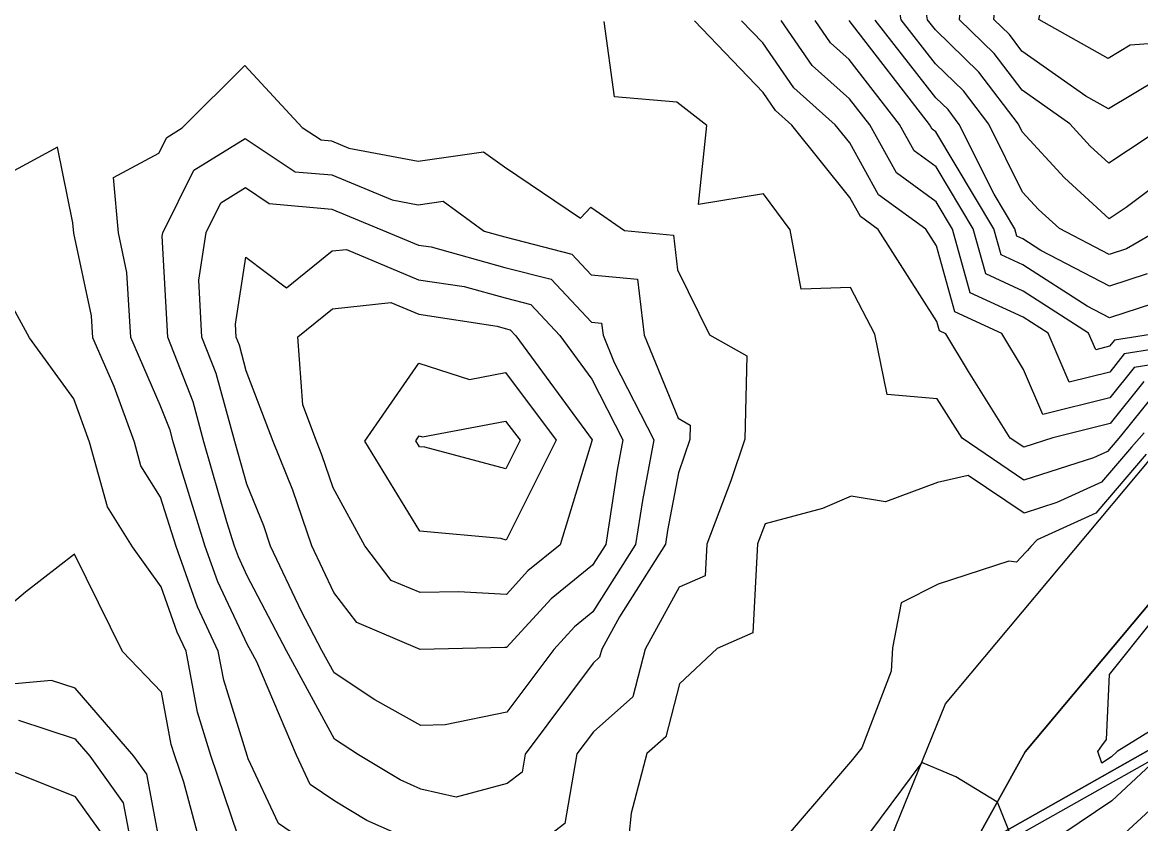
# Model space of a CAD drawing. Extents: x 42655 to 43811, y -141820 to -141156.
# Drawn here: x 42836.1 to 42902, y -141542.1 to -141494.9 of the extents above; entities that cross this region are included whole.
import ezdxf

# ---------------------------------------------------------------- set-up
doc = ezdxf.new("R2010")
doc.units = 0
for name, color, linetype in [('D-STR-STR2トンネル', 7, 'Continuous'), ('ZE_HICN', 7, 'Continuous'), ('ZE_LWCN', 7, 'Continuous'), ('地形', 7, 'Continuous'), ('現況道路ﾊｯﾁ', 7, 'Continuous'), ('着色', 7, 'Continuous')]:
    doc.layers.add(name, color=color, linetype=linetype)

msp = doc.modelspace()

# ---------------------------------------------------------------- linework, layer by layer
at = {"layer": 'D-STR-STR2トンネル'}
for p, q in [((43087.053, -141433.469), (42774.793, -141609.807)), ((43087.348, -141433.992), (42775.088, -141610.33))]:
    msp.add_line(p, q, dxfattribs=at)
at = {"layer": 'ZE_HICN'}
for points in [[(42903.001, -141498.2), (42900.078, -141499.963), (42898.733, -141499.208), (42894.974, -141496.55), (42894.233, -141495.582), (42893.323, -141494.695), (42893.717, -141490.016), (42893.475, -141488.532), (42894.359, -141487.833), (42894.931, -141487.498), (42899.904, -141482.451), (42899.996, -141482.358), (42900.009, -141482.355), (42900.006, -141482.339), (42901.965, -141478.573), (42903.689, -141476.159)], [(42902.722, -141516.813), (42900.789, -141519.224), (42900.56, -141519.492), (42900.014, -141520.131), (42899.195, -141520.504), (42895.092, -141521.826), (42891.442, -141519.355), (42889.981, -141517.033), (42887.032, -141516.783), (42886.31, -141513.216), (42884.862, -141510.474), (42881.965, -141510.583), (42881.31, -141507.077), (42879.748, -141504.951), (42875.907, -141505.595), (42876.403, -141500.937), (42874.635, -141499.558), (42870.965, -141499.242), (42870.35, -141494.802)], [(42903.575, -141511.145), (42900.135, -141512.258), (42898.826, -141511.576), (42895.032, -141509.149), (42893.755, -141508.562), (42893.326, -141507.02), (42889.908, -141501.307), (42889.684, -141501.144), (42889.535, -141500.876), (42884.789, -141494.758)], [(42859.574, -141543.274), (42856.373, -141541.876), (42854.474, -141540.738), (42853.037, -141539.757), (42852.226, -141538.026), (42849.886, -141532.526), (42849.533, -141531.876), (42849.343, -141531.512), (42847.593, -141527.82), (42846.849, -141525.725), (42845.361, -141520.969), (42844.959, -141519.572), (42844.772, -141518.875), (42844.189, -141517.4), (42842.452, -141513.421), (42842.226, -141509.592), (42841.728, -141507.261), (42841.436, -141504.004), (42844.12, -141502.564), (42844.576, -141501.644), (42845.492, -141501.081), (42849.184, -141497.394), (42852.564, -141501.048), (42853.677, -141501.788), (42854.293, -141501.843), (42855.307, -141502.262), (42859.386, -141503.027), (42863.248, -141502.481), (42864.476, -141503.374), (42868.964, -141506.39), (42869.575, -141505.74), (42871.561, -141507.122), (42874.437, -141507.392), (42874.681, -141509.445), (42876.568, -141513.261), (42878.755, -141514.508), (42878.649, -141519.414), (42877.814, -141521.856), (42876.403, -141525.588), (42876.303, -141527.45), (42874.768, -141528.125), (42872.765, -141531.767), (42872.041, -141534.593), (42869.72, -141536.647), (42868.751, -141537.949), (42868.04, -141542.05), (42865.319, -141544.127)], [(42859.488, -141524.822), (42856.242, -141519.519), (42859.442, -141514.925), (42862.421, -141515.887), (42864.533, -141515.486), (42867.519, -141519.466), (42864.579, -141525.349), (42864.266, -141525.266), (42859.488, -141524.822)], [(42842.674, -141544.233), (42842.03, -141540.82), (42840.071, -141538.082), (42839.192, -141537.069), (42835.859, -141535.97)]]:
    msp.add_lwpolyline(points, dxfattribs=at)
at = {"layer": 'ZE_LWCN'}
for points in [[(42903.239, -141506.974), (42901.127, -141508.208), (42900.118, -141508.534), (42897.178, -141507.003), (42895.952, -141505.876), (42895.012, -141504.852), (42893.025, -141500.859), (42891.523, -141498.896), (42889.889, -141497.304), (42887.866, -141494.721), (42887.348, -141491.677), (42887.023, -141488.562), (42889.832, -141485.033), (42891.155, -141483.988), (42893.923, -141482.367), (42894.468, -141481.835), (42894.904, -141481.675), (42898.005, -141478.575), (42899.968, -141476.544), (42900.086, -141476.319), (42900.188, -141476.175), (42905.029, -141470.731)], [(42905.179, -141502.727), (42901.111, -141505.766), (42900.108, -141506.432), (42897.476, -141504.013), (42894.996, -141501.31), (42894.767, -141500.851), (42892.426, -141497.792), (42889.88, -141495.31), (42889.413, -141494.713), (42889.293, -141494.011), (42888.725, -141488.554), (42889.842, -141487.151), (42892.223, -141485.27), (42894.914, -141483.694), (42896.231, -141482.356), (42899.977, -141478.482), (42900.712, -141477.07), (42901.355, -141476.17), (42905.036, -141472.031)], [(42903.624, -141500.81), (42900.093, -141503.154), (42899, -141502.149), (42897.795, -141500.837), (42894.984, -141498.85), (42893.33, -141496.687), (42891.296, -141494.705), (42891.458, -141492.778), (42890.768, -141488.544), (42893.291, -141486.551), (42894.923, -141485.596), (42898.123, -141482.347), (42899.987, -141480.42), (42901.338, -141477.822), (42902.522, -141476.164)], [(42905.147, -141495.927), (42901.345, -141496.213), (42900.064, -141496.986), (42895.962, -141494.683), (42896.834, -141490.802), (42895.85, -141488.521), (42900.005, -141484.34), (42901.4, -141484.023), (42901.025, -141482.334), (42902.591, -141479.324)], [(42902.151, -141516.003), (42900.164, -141518.481), (42896.797, -141519.33), (42895.083, -141519.882), (42894.284, -141519.341), (42891.824, -141515.431), (42890.492, -141513.196), (42890.109, -141513.021), (42889.96, -141512.484), (42886.505, -141507.052), (42885.468, -141506.3), (42884.837, -141505.166), (42881.417, -141500.913), (42880.444, -141500.047), (42879.72, -141498.994), (42875.669, -141494.778)], [(42904.916, -141514.663), (42901.579, -141515.193), (42900.157, -141516.967), (42896.204, -141517.963), (42895.061, -141515.304), (42893.796, -141513.181), (42891.021, -141511.906), (42889.939, -141508.019), (42889.316, -141507.039), (42886.522, -141505.011), (42884.822, -141501.957), (42883.974, -141500.901), (42881.528, -141498.722), (42879.707, -141496.073), (42878.449, -141494.765)], [(42905.105, -141513.733), (42901.008, -141514.383), (42900.15, -141515.453), (42897.766, -141516.054), (42896.525, -141513.168), (42895.047, -141512.222), (42891.932, -141510.791), (42890.886, -141507.032), (42889.927, -141505.429), (42887.576, -141503.722), (42886.001, -141500.892), (42884.81, -141499.357), (42882.611, -141497.398), (42880.794, -141494.754)], [(42903.181, -141513.137), (42900.437, -141513.573), (42900.143, -141513.939), (42899.327, -141514.144), (42898.903, -141513.157), (42895.04, -141510.686), (42892.844, -141509.677), (42892.106, -141507.026), (42889.917, -141503.368), (42888.63, -141502.433), (42887.768, -141500.884), (42884.8, -141497.057), (42883.695, -141496.073), (42882.781, -141494.744)], [(42902.351, -141509.676), (42900.127, -141510.396), (42896.09, -141508.293), (42895.025, -141507.612), (42894.667, -141507.447), (42894.547, -141507.015), (42893.331, -141504.984), (42891.282, -141500.867), (42890.619, -141500.001), (42889.898, -141499.298), (42886.32, -141494.728)], [(42858.334, -141539.478), (42855.881, -141538.009), (42854.457, -141537.079), (42851.627, -141531.866), (42849.324, -141527.457), (42848.798, -141526.347), (42848.574, -141525.717), (42848.126, -141524.287), (42846.77, -141519.563), (42846.135, -141517.207), (42844.635, -141513.41), (42844.314, -141507.457), (42844.346, -141507.249), (42846.175, -141503.562), (42849.204, -141501.7), (42852.149, -141503.657), (42854.302, -141503.85), (42857.853, -141505.316), (42859.398, -141505.606), (42860.861, -141505.399), (42863.285, -141507.161), (42864.495, -141507.496), (42868.454, -141508.511), (42869.594, -141509.725), (42872.32, -141509.981), (42872.712, -141513.279), (42874.722, -141518.176), (42875.427, -141518.578), (42875.408, -141519.429), (42874.737, -141521.393), (42874.089, -141524.795), (42873.964, -141525.599), (42871.254, -141529.878), (42870.208, -141531.779), (42870.088, -141532.25), (42869.701, -141532.592), (42865.704, -141537.963), (42865.52, -141539.026), (42864.646, -141539.693), (42861.637, -141540.496), (42859.559, -141540.013), (42858.334, -141539.478)], [(42854.282, -141544.179), (42851.163, -141542.048), (42849.374, -141538.23), (42849.309, -141538.039), (42847.937, -141533.598), (42847.617, -141531.885), (42846.389, -141529.293), (42845.124, -141525.733), (42844.214, -141522.824), (42843.053, -141520.977), (42842.67, -141519.582), (42841.476, -141516.309), (42840.22, -141513.431), (42840.144, -141512.138), (42839.106, -141507.274), (42839.05, -141506.658), (42838.132, -141502.203), (42833.952, -141504.469)], [(42854.439, -141533.179), (42853.721, -141531.856), (42852.521, -141529.559), (42850.697, -141525.707), (42850.293, -141524.519), (42849.299, -141522.055), (42848.581, -141519.555), (42847.499, -141515.54), (42846.654, -141513.401), (42846.473, -141510.047), (42846.903, -141507.237), (42847.774, -141505.481), (42849.217, -141504.593), (42850.62, -141505.526), (42854.311, -141505.858), (42857.534, -141507.188), (42859.409, -141507.975), (42860.164, -141508.089), (42864.504, -141509.293), (42867.24, -141509.995), (42869.607, -141512.513), (42870.203, -141512.569), (42870.289, -141513.291), (42870.95, -141514.9), (42873.287, -141519.439), (42872.606, -141523.015), (42872.203, -141525.607), (42869.687, -141529.581), (42868.6, -141530.465), (42867.384, -141531.792), (42864.626, -141535.48), (42860.984, -141536.237), (42859.542, -141536.282), (42856.849, -141534.752), (42854.439, -141533.179)], [(42855.774, -141530.213), (42854.417, -141528.435), (42853.12, -141525.696), (42852.008, -141522.422), (42850.847, -141519.544), (42849.267, -141515.375), (42848.863, -141513.872), (42848.673, -141513.392), (42848.632, -141512.638), (42849.236, -141508.686), (42851.625, -141510.495), (42854.323, -141508.326), (42855.179, -141508.236), (42859.419, -141510.015), (42862.11, -141510.423), (42864.512, -141511.09), (42866.027, -141511.478), (42867.742, -141513.303), (42869.623, -141515.874), (42871.463, -141519.448), (42871.123, -141521.236), (42870.443, -141525.615), (42869.674, -141526.829), (42867.228, -141528.819), (42864.608, -141531.68), (42864.499, -141531.674), (42859.521, -141531.795), (42855.774, -141530.213)], [(42849.186, -141543.942), (42847.18, -141538.049), (42846.389, -141535.49), (42845.718, -141531.893), (42845.184, -141530.766), (42844.239, -141528.104), (42842.555, -141525.745), (42841.076, -141523.393), (42840.033, -141519.595), (42839.099, -141517.031), (42836.485, -141513.448), (42833.972, -141508.863)], [(42857.806, -141527.729), (42856.243, -141525.682), (42854.388, -141522.283), (42853.723, -141520.325), (42853.404, -141519.532), (42852.591, -141517.388), (42852.294, -141513.375), (42854.339, -141511.731), (42857.79, -141511.368), (42859.428, -141512.056), (42864.056, -141512.757), (42864.521, -141512.886), (42864.814, -141512.962), (42865.146, -141513.315), (42869.639, -141519.456), (42867.756, -141525.628), (42865.856, -141527.173), (42864.594, -141528.552), (42861.763, -141528.391), (42859.505, -141528.446), (42857.806, -141527.729)], [(42859.465, -141519.852), (42859.252, -141519.505), (42859.462, -141519.204), (42859.657, -141519.267), (42864.546, -141518.339), (42865.399, -141519.476), (42864.559, -141521.157), (42859.777, -141519.881), (42859.465, -141519.852)], [(42902.169, -141519.026), (42901.431, -141519.889), (42899.671, -141521.946), (42897.033, -141523.147), (42895.101, -141523.77), (42891.809, -141521.541), (42890.004, -141521.965), (42886.931, -141523.104), (42884.92, -141522.77), (42883.227, -141523.501), (42879.839, -141524.401), (42879.396, -141525.574), (42879.114, -141530.823), (42877.011, -141531.747), (42874.795, -141533.812), (42873.994, -141536.936), (42872.871, -141537.929), (42871.942, -141541.431), (42871.67, -141544.098)], [(42902.302, -141520.285), (42899.328, -141523.761), (42895.869, -141525.337), (42895.502, -141525.736), (42895.299, -141525.956), (42895.205, -141526.059), (42894.655, -141526.657), (42894.211, -141526.598), (42890.032, -141527.945), (42887.857, -141529.056), (42887.346, -141531.699), (42887.259, -141533.081), (42885.539, -141537.586), (42884.992, -141538.265), (42880.028, -141544.059)], [(42899.687, -141538.495), (42899.44, -141537.805), (42899.584, -141537.609), (42899.691, -141537.464), (42899.96, -141537.097), (42900.125, -141533.269), (42902.714, -141530.057), (42907.344, -141524.315), (42908.038, -141523.048), (42910.487, -141523.704), (42913.672, -141521.127), (42919.082, -141520.978), (42916.122, -141525.402), (42916.197, -141526.287), (42915.466, -141526.489), (42912.958, -141528.529), (42910.392, -141529.549), (42907.97, -141531.603), (42907.218, -141533.899), (42905.329, -141534.878), (42900.594, -141537.8), (42900.256, -141538.114), (42899.687, -141538.495)], [(42846.821, -141544.214), (42845.582, -141539.619), (42845.052, -141538.059), (42844.842, -141537.382), (42844.268, -141534.303), (42841.962, -141531.911), (42839.141, -141526.172), (42836.244, -141528.416), (42834.072, -141530.248)], [(42844.313, -141543.949), (42843.405, -141539.139), (42842.64, -141538.07), (42839.178, -141534.078), (42837.783, -141533.618), (42834.089, -141533.951)], [(42903.42, -141537.787), (42900.268, -141540.714), (42895.391, -141543.987)], [(42840.656, -141542.501), (42839.208, -141540.479), (42834.516, -141538.599)], [(42894.814, -141543.99), (42893.57, -141540.893), (42893.524, -141540.779), (42893.504, -141540.766), (42891.076, -141539.304), (42889.073, -141538.444), (42885.428, -141543.358)], [(42902.502, -141541.251), (42900.28, -141543.314)]]:
    msp.add_lwpolyline(points, dxfattribs=at)
at = {"layer": '地形'}
for points in [[(42849.542, -141623.849), (42851.871, -141623.689), (42857.399, -141617.615), (42865.364, -141603.011), (42875.126, -141582.286), (42879.7, -141567.56), (42884.865, -141548.774), (42890.476, -141535.001), (42904.088, -141518.749), (42927.38, -141502.524), (42957.635, -141477.86), (42972.865, -141465.444), (42992.716, -141449.637), (43009.337, -141439.992), (43032.561, -141430.139), (43054.789, -141429.742)], [(42848.997, -141630.72), (42853.225, -141629.019), (42860.5, -141623.012), (42870.042, -141605.732), (42880.634, -141583.758), (42885.71, -141567.43), (42888.598, -141549.639), (42895.166, -141537.825), (42907.772, -141522.776), (42930.639, -141506.846), (42961.053, -141482.053), (42976.259, -141469.657), (42995.775, -141454.117), (43011.761, -141444.84), (43033.707, -141435.529)]]:
    msp.add_lwpolyline(points, dxfattribs=at)
at = {"layer": '現況道路ﾊｯﾁ'}
for points in [[(42833.01, -141585.023), (42837.144, -141587.724), (42841.597, -141588.35), (42849.632, -141593.502), (42851.984, -141599.859), (42849.738, -141607.719), (42847.19, -141614.061), (42846.534, -141618.245), (42846.996, -141622.369), (42849.542, -141623.849), (42851.871, -141623.689), (42857.295, -141617.729), (42865.364, -141603.011), (42875.126, -141582.286), (42879.7, -141567.56), (42884.865, -141548.774), (42890.476, -141535.001), (42904.088, -141518.749), (42927.38, -141502.524), (42957.635, -141477.86), (42992.716, -141449.637), (43009.337, -141439.992), (43032.561, -141430.139), (43054.789, -141429.742)], [(43033.707, -141435.529), (43011.761, -141444.84), (42995.775, -141454.117), (42961.053, -141482.053), (42930.639, -141506.846), (42907.772, -141522.776), (42895.166, -141537.825), (42888.598, -141549.639), (42885.71, -141567.43), (42880.634, -141583.758), (42870.042, -141605.732), (42860.5, -141623.012), (42853.225, -141629.019), (42848.997, -141630.72), (42842.739, -141630.086), (42840.643, -141625.494), (42840.152, -141617.792), (42840.702, -141613.645), (42843.437, -141605.138), (42843.326, -141600.509), (42842.734, -141598.733), (42839.012, -141595.856), (42835.966, -141595.687)]]:
    msp.add_lwpolyline(points, dxfattribs=at)
at = {"layer": '着色'}
msp.add_lwpolyline([(42779.563, -141618.253), (43091.823, -141441.915), (43087.053, -141433.469), (42774.793, -141609.807)], close=True, dxfattribs=at)

doc.saveas('drawing.dxf')
